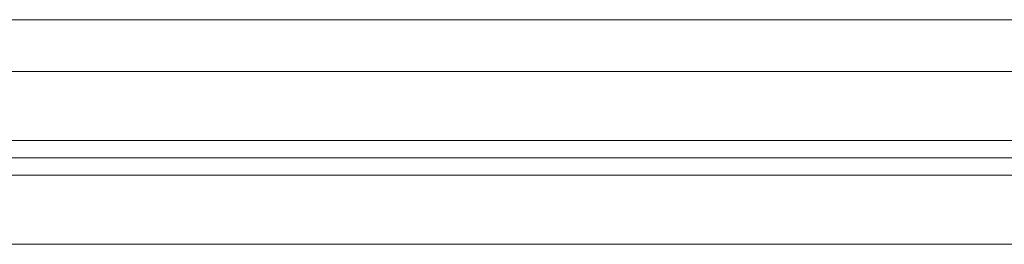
# Model space of a CAD drawing. Header units: metres. Extents: x -3.6 to 84.5, y -11 to 16.8.
# Tile 294 of 656: x 55.3219 to 55.5501, y -2.917 to -2.865. Entities that reach past the tile are written whole.
import ezdxf

# ---------------------------------------------------------------- set-up
doc = ezdxf.new("R2010")
doc.units = ezdxf.units.M
doc.header["$MEASUREMENT"] = 0
doc.layers.add('301 - Elemente.Linie', color=7, linetype='Continuous')
doc.layers.add('302 - Elemente.Schraffur', color=7, linetype='Continuous')

msp = doc.modelspace()

# ---------------------------------------------------------------- hatches: boundary and pattern name
at = {"layer": '302 - Elemente.Schraffur', "linetype": 'Continuous', "lineweight": 13}
h = msp.add_hatch(dxfattribs=at)
h.set_pattern_fill('Dielenboden_0001', style=0, pattern_type=2)
h.set_pattern_definition([(0, (0, 0), (0, 0.152), [])])
h.paths.add_polyline_path([(55.20999, -2.917), (58.07976, -2.917), (58.07976, -2.897), (55.20999, -2.897)])

# ---------------------------------------------------------------- linework, layer by layer
at = {"layer": '301 - Elemente.Linie', "color": 7, "linetype": 'Continuous', "lineweight": 5}
for p, q in [((58.01299, -2.865), (55.29699, -2.865)), ((55.29699, -2.877), (58.01299, -2.877)), ((58.01299, -2.877), (55.29699, -2.877)), ((55.29699, -2.893), (58.01299, -2.893)), ((58.01299, -2.893), (55.29699, -2.893)), ((55.29699, -2.901), (58.01299, -2.901)), ((58.01299, -2.901), (55.29699, -2.901))]:
    msp.add_line(p, q, dxfattribs=at)
at = {"layer": '302 - Elemente.Schraffur', "color": 7, "linetype": 'Continuous', "lineweight": 18}
msp.add_lwpolyline([(55.20999, -2.917), (58.07976, -2.917), (58.07976, -2.897), (55.20999, -2.897)], close=True, dxfattribs=at)

doc.saveas('drawing.dxf')
